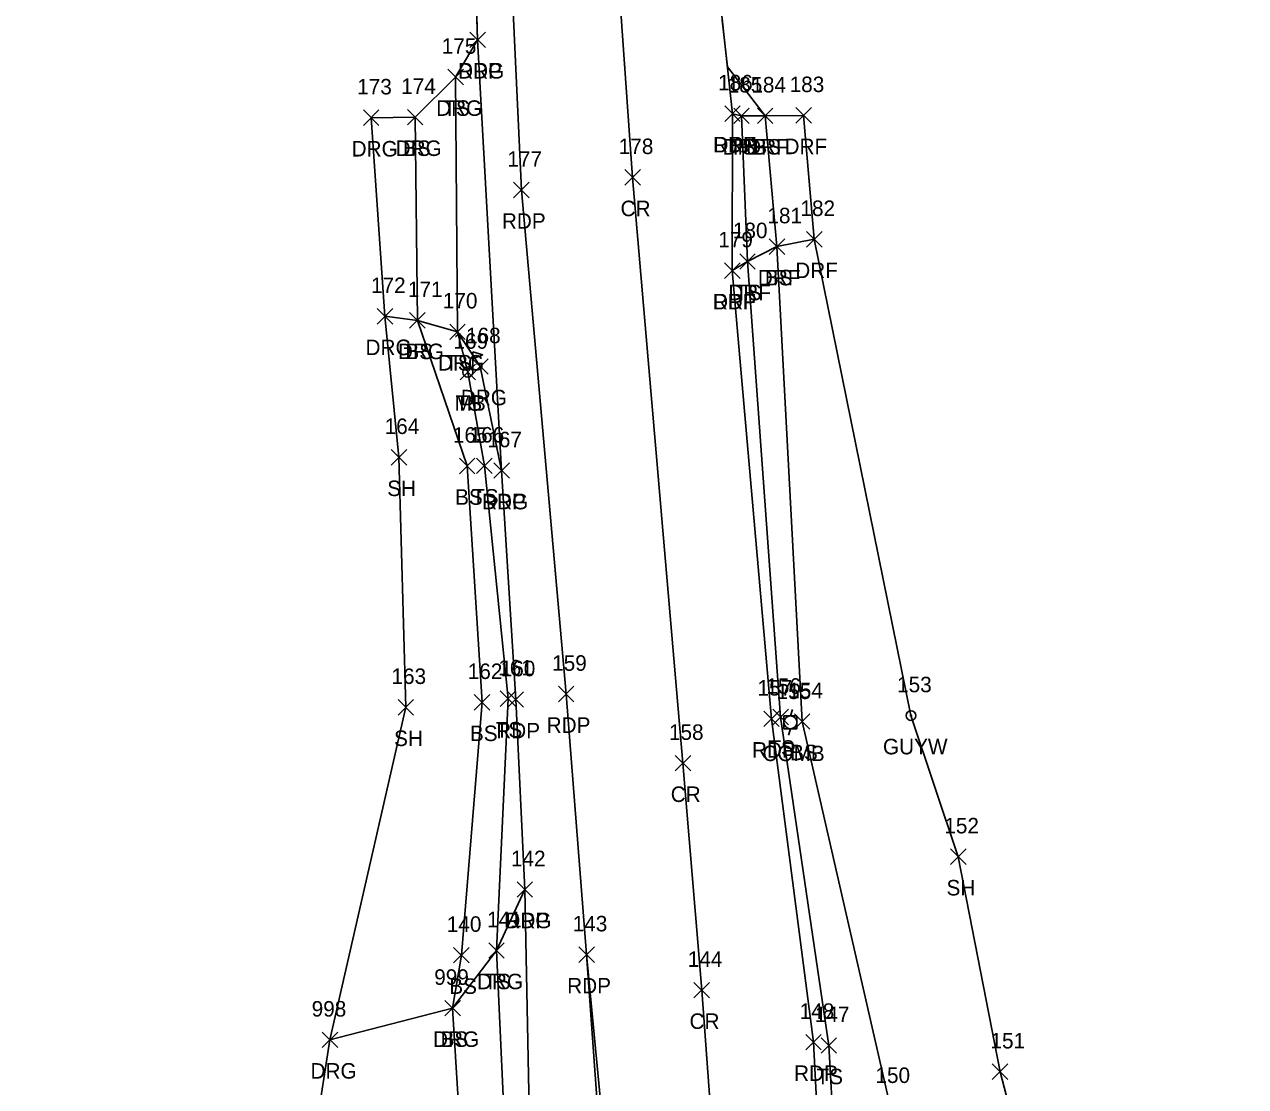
# Model space of a CAD drawing. Extents: x 1482574 to 1485769, y 580696 to 595649.
# Drawn here: x 1483599.8 to 1483757.3, y 584953.6 to 585090.5 of the extents above; entities that cross this region are included whole.
import ezdxf

# ---------------------------------------------------------------- set-up
doc = ezdxf.new("R2010")
doc.units = 0
for name, color, linetype in [('L_A', 7, 'Continuous'), ('L_I', 7, 'Continuous'), ('L_TIC', 7, 'Continuous'), ('LELB', 7, 'Continuous'), ('LMB', 7, 'Continuous'), ('LSOGP', 7, 'Continuous'), ('P_A', 7, 'Continuous'), ('P_I', 7, 'Continuous'), ('P_TIC', 7, 'Continuous'), ('PET', 7, 'Continuous'), ('PRC', 7, 'Continuous'), ('R_A', 7, 'Continuous'), ('R_I', 7, 'Continuous'), ('R_TIC', 7, 'Continuous'), ('RDF', 7, 'Continuous'), ('RDG', 7, 'Continuous'), ('U_A', 7, 'Continuous'), ('U_I', 7, 'Continuous'), ('UP', 7, 'Continuous'), ('UPGW', 7, 'Continuous')]:
    doc.layers.add(name, color=color, linetype=linetype)

msp = doc.modelspace()

# ---------------------------------------------------------------- linework, layer by layer
at = {"layer": 'L_TIC'}
for points in [[(1483654.43, 585082.72), (1483656.43, 585084.72)], [(1483656.43, 585082.72), (1483654.43, 585084.72)], [(1483649.21, 585077.55), (1483651.21, 585079.55)], [(1483651.21, 585077.55), (1483649.21, 585079.55)], [(1483691.29, 585077.73), (1483693.29, 585079.73)], [(1483693.29, 585077.73), (1483691.29, 585079.73)], [(1483694.34, 585077.73), (1483696.34, 585079.73)], [(1483696.34, 585077.73), (1483694.34, 585079.73)], [(1483695.85, 585060.87), (1483697.85, 585062.87)], [(1483697.85, 585060.87), (1483695.85, 585062.87)], [(1483692.05, 585058.95), (1483694.05, 585060.95)], [(1483694.05, 585058.95), (1483692.05, 585060.95)], [(1483649.5, 585051.36), (1483651.5, 585053.36)], [(1483651.5, 585051.36), (1483649.5, 585053.36)], [(1483654.66, 585049.89), (1483656.66, 585051.89)], [(1483656.66, 585049.89), (1483654.66, 585051.89)], [(1483656, 585044.7), (1483658, 585046.7)], [(1483658, 585044.7), (1483656, 585046.7)], [(1483647.12, 585033.71), (1483649.12, 585035.71)], [(1483649.12, 585033.71), (1483647.12, 585035.71)], [(1483655.92, 585032.59), (1483657.92, 585034.59)], [(1483657.92, 585032.59), (1483655.92, 585034.59)], [(1483658.13, 585032.61), (1483660.13, 585034.61)], [(1483660.13, 585032.61), (1483658.13, 585034.61)], [(1483661.19, 585002.59), (1483663.19, 585004.59)], [(1483663.19, 585002.59), (1483661.19, 585004.59)], [(1483648.01, 585001.49), (1483650.01, 585003.49)], [(1483650.01, 585001.49), (1483648.01, 585003.49)], [(1483657.83, 585002.13), (1483659.83, 585004.13)], [(1483659.83, 585002.13), (1483657.83, 585004.13)], [(1483696.33, 585000.23), (1483698.33, 585002.23)], [(1483698.33, 585000.23), (1483696.33, 585002.23)], [(1483699.11, 584999.66), (1483701.11, 585001.66)], [(1483701.11, 584999.66), (1483699.11, 585001.66)], [(1483719.23, 584982.23), (1483721.23, 584984.23)], [(1483721.23, 584982.23), (1483719.23, 584984.23)], [(1483655.17, 584969.54), (1483657.17, 584971.54)], [(1483657.17, 584969.54), (1483655.17, 584971.54)], [(1483659.7, 584970.14), (1483661.7, 584972.14)], [(1483661.7, 584970.14), (1483659.7, 584972.14)], [(1483654.04, 584962.71), (1483656.04, 584964.71)], [(1483656.04, 584962.71), (1483654.04, 584964.71)], [(1483702.54, 584957.9), (1483704.54, 584959.9)], [(1483704.54, 584957.9), (1483702.54, 584959.9)], [(1483724.61, 584954.51), (1483726.61, 584956.51)], [(1483726.61, 584954.51), (1483724.61, 584956.51)]]:
    msp.add_lwpolyline(points, dxfattribs=at)
at = {"layer": 'LELB'}
for points in [[(1483653.84, 584485.66), (1483655.16, 584497.25), (1483655.54, 584508.04), (1483660.89, 584522.88), (1483662.01, 584542.56), (1483663.9, 584573.36), (1483665.25, 584597.52), (1483666.54, 584618.22), (1483668.72, 584647.82), (1483669.84, 584670.1), (1483667.83, 584694.48), (1483670.14, 584711.27), (1483671.07, 584740.83), (1483670.56, 584792.73), (1483669.11, 584848.72), (1483666.77, 584902.21), (1483663.28, 584933.66), (1483662.05, 584942.07), (1483660.7, 584971.14), (1483662.19, 585003.59), (1483659.13, 585033.61), (1483657, 585045.7), (1483655.66, 585050.89), (1483655.43, 585083.72)], [(1483654.46, 584522.1), (1483653.65, 584530.37), (1483654.1, 584540.8), (1483656, 584573.95), (1483659.68, 584598.73), (1483657.74, 584615.24), (1483661.34, 584621.29), (1483663.71, 584646.62), (1483665.98, 584670.36), (1483664.81, 584694.19), (1483667, 584709.77), (1483667.88, 584716.64), (1483667.38, 584741.41), (1483668.7, 584792.15), (1483665.36, 584854.01), (1483663.91, 584902.17), (1483659.38, 584934.36), (1483656.14, 584945.72), (1483655.04, 584963.71), (1483656.17, 584970.54), (1483658.83, 585003.13), (1483656.92, 585033.59), (1483650.5, 585052.36), (1483650.21, 585078.55)], [(1483713.55, 584926.58), (1483704.84, 584935.87), (1483703.54, 584958.9), (1483697.33, 585001.23), (1483693.05, 585059.95), (1483692.29, 585078.73)], [(1483711.43, 584951.06), (1483700.11, 585000.66), (1483696.85, 585061.87), (1483695.34, 585078.73)]]:
    msp.add_lwpolyline(points, dxfattribs=at)
at = {"layer": 'LMB'}
for p, q in [((1483657.65, 585048.3), (1483658.94, 585047.92)), ((1483657.65, 585045.71), (1483657.65, 585048.3)), ((1483657.65, 585047.4), (1483658.94, 585047.91)), ((1483657, 585045.7), (1483657, 585045.7))]:
    msp.add_line(p, q, dxfattribs=at)
msp.add_circle((1483657, 585045.7), 0.656, dxfattribs=at)
at = {"layer": 'LSOGP'}
for points in [[(1483599.84, 584739.53), (1483601.86, 584774.6), (1483606.8, 584798.38), (1483622.2, 584830.18), (1483628.2, 584845.84), (1483630.75, 584861.7), (1483639.17, 584903.74), (1483637.43, 584948.29), (1483639.23, 584959.62), (1483649.01, 585002.49), (1483648.12, 585034.71), (1483646.32, 585052.88), (1483644.54, 585078.48), (1483650.21, 585078.55), (1483655.43, 585083.72), (1483658.26, 585088.52), (1483657.97, 585097.65)], [(1483689.81, 585091.06), (1483690.47, 585085.03), (1483695.34, 585078.73), (1483700.29, 585078.78), (1483700.98, 585070.8), (1483701.67, 585062.81), (1483714.13, 585001.42), (1483720.23, 584983.23), (1483725.61, 584955.51), (1483729.42, 584941.01), (1483757.26, 584887.09), (1483748.2, 584844.25), (1483747.81, 584791.11), (1483748.47, 584752.35)]]:
    msp.add_lwpolyline(points, dxfattribs=at)
at = {"layer": 'P_TIC'}
for points in [[(1483657.26, 585087.52), (1483659.26, 585089.52)], [(1483659.26, 585087.52), (1483657.26, 585089.52)], [(1483690.12, 585078), (1483692.12, 585080)], [(1483692.12, 585078), (1483690.12, 585080)], [(1483677.25, 585069.79), (1483679.25, 585071.79)], [(1483679.25, 585069.79), (1483677.25, 585071.79)], [(1483662.9, 585068.16), (1483664.9, 585070.16)], [(1483664.9, 585068.16), (1483662.9, 585070.16)], [(1483690.09, 585057.77), (1483692.09, 585059.77)], [(1483692.09, 585057.77), (1483690.09, 585059.77)], [(1483660.36, 585032), (1483662.36, 585034)], [(1483662.36, 585032), (1483660.36, 585034)], [(1483668.68, 585003.19), (1483670.68, 585005.19)], [(1483670.68, 585003.19), (1483668.68, 585005.19)], [(1483662.17, 585002.48), (1483664.17, 585004.48)], [(1483664.17, 585002.48), (1483662.17, 585004.48)], [(1483695.14, 584999.99), (1483697.14, 585001.99)], [(1483697.14, 584999.99), (1483695.14, 585001.99)], [(1483683.73, 584994.28), (1483685.73, 584996.28)], [(1483685.73, 584994.28), (1483683.73, 584996.28)], [(1483663.35, 584978), (1483665.35, 584980)], [(1483665.35, 584978), (1483663.35, 584980)], [(1483671.32, 584969.6), (1483673.32, 584971.6)], [(1483673.32, 584969.6), (1483671.32, 584971.6)], [(1483671.32, 584969.6), (1483673.32, 584971.6)], [(1483673.32, 584969.6), (1483671.32, 584971.6)], [(1483686.15, 584965.03), (1483688.15, 584967.03)], [(1483688.15, 584965.03), (1483686.15, 584967.03)], [(1483700.57, 584958.32), (1483702.57, 584960.32)], [(1483702.57, 584958.32), (1483700.57, 584960.32)]]:
    msp.add_lwpolyline(points, dxfattribs=at)
at = {"layer": 'PET'}
for points in [[(1483696.06, 584466.38), (1483697.12, 584483.5), (1483698.01, 584513.55), (1483697.99, 584538.32), (1483692.77, 584571.08), (1483691.88, 584578.27), (1483689.77, 584596.03), (1483686.09, 584631.8), (1483683.96, 584666.86), (1483683.24, 584704.06), (1483683.21, 584748.18), (1483682.28, 584793.9), (1483680.78, 584850.65), (1483678.8, 584902.92), (1483672.32, 584970.6), (1483669.68, 585004.19), (1483663.9, 585069.16), (1483661.29, 585125.32), (1483656.93, 585178.04), (1483653.35, 585225.15), (1483650.72, 585274.26)], [(1483696.06, 584466.38), (1483707.95, 584464.66), (1483720.39, 584462.96), (1483722.29, 584478.64), (1483724.31, 584511.6), (1483723.07, 584540.32), (1483718.49, 584572.42), (1483715.11, 584598.08), (1483710.68, 584631.83), (1483709.97, 584663.07), (1483708.89, 584702.48), (1483708.91, 584747.53), (1483707.88, 584794.21), (1483706.23, 584850.22), (1483704.43, 584903.52), (1483701.57, 584959.32), (1483696.14, 585000.99), (1483691.09, 585058.77), (1483691.12, 585079), (1483685.88, 585127.24), (1483682.76, 585180.38), (1483679.27, 585226.94), (1483675.8, 585274.42)], [(1483673.74, 584740.34), (1483672.92, 584793.11), (1483671.09, 584848.57), (1483668.33, 584902.35), (1483665.17, 584937.64), (1483664.35, 584979), (1483663.17, 585003.48), (1483661.36, 585033), (1483658.26, 585088.52), (1483657.1, 585125.04), (1483654.85, 585177.43), (1483653.35, 585225.15)], [(1483647.15, 584246.07), (1483652.12, 584273.97), (1483655.81, 584298.41), (1483662.08, 584336.28), (1483668.63, 584381.65), (1483673.21, 584417.17), (1483676.95, 584449.39), (1483685.13, 584506.85), (1483688.62, 584539.16), (1483690.51, 584562.4), (1483689.87, 584577.41), (1483687.03, 584596.3), (1483683.38, 584631.91), (1483681.39, 584667.04), (1483680.1, 584704.07), (1483680.2, 584748.58), (1483679.79, 584793.53), (1483679.21, 584850.64), (1483677.2, 584902.59), (1483672.32, 584970.6)]]:
    msp.add_lwpolyline(points, dxfattribs=at)
at = {"layer": 'PRC'}
msp.add_lwpolyline([(1483707.95, 584464.66), (1483709.57, 584481.33), (1483711.02, 584513.1), (1483710.87, 584539.52), (1483705.8, 584571.84), (1483702.27, 584596.86), (1483698.56, 584629.8), (1483696.99, 584664.79), (1483696.35, 584703.62), (1483696.11, 584746.95), (1483694.97, 584793.9), (1483693.55, 584850.21), (1483691.78, 584903.16), (1483687.15, 584966.03), (1483684.73, 584995.28), (1483678.25, 585070.79), (1483674.34, 585126.27), (1483669.53, 585178.97), (1483666.46, 585226.52), (1483663.26, 585274.78)], dxfattribs=at)
at = {"layer": 'R_TIC'}
for points in [[(1483657.26, 585087.52), (1483659.26, 585089.52)], [(1483659.26, 585087.52), (1483657.26, 585089.52)], [(1483654.43, 585082.72), (1483656.43, 585084.72)], [(1483656.43, 585082.72), (1483654.43, 585084.72)], [(1483643.54, 585077.48), (1483645.54, 585079.48)], [(1483645.54, 585077.48), (1483643.54, 585079.48)], [(1483649.21, 585077.55), (1483651.21, 585079.55)], [(1483651.21, 585077.55), (1483649.21, 585079.55)], [(1483690.12, 585078), (1483692.12, 585080)], [(1483692.12, 585078), (1483690.12, 585080)], [(1483691.29, 585077.73), (1483693.29, 585079.73)], [(1483693.29, 585077.73), (1483691.29, 585079.73)], [(1483694.34, 585077.73), (1483696.34, 585079.73)], [(1483696.34, 585077.73), (1483694.34, 585079.73)], [(1483699.29, 585077.78), (1483701.29, 585079.78)], [(1483701.29, 585077.78), (1483699.29, 585079.78)], [(1483695.85, 585060.87), (1483697.85, 585062.87)], [(1483697.85, 585060.87), (1483695.85, 585062.87)], [(1483700.67, 585061.81), (1483702.67, 585063.81)], [(1483702.67, 585061.81), (1483700.67, 585063.81)], [(1483690.09, 585057.77), (1483692.09, 585059.77)], [(1483692.09, 585057.77), (1483690.09, 585059.77)], [(1483692.05, 585058.95), (1483694.05, 585060.95)], [(1483694.05, 585058.95), (1483692.05, 585060.95)], [(1483645.32, 585051.88), (1483647.32, 585053.88)], [(1483647.32, 585051.88), (1483645.32, 585053.88)], [(1483649.5, 585051.36), (1483651.5, 585053.36)], [(1483651.5, 585051.36), (1483649.5, 585053.36)], [(1483654.66, 585049.89), (1483656.66, 585051.89)], [(1483656.66, 585049.89), (1483654.66, 585051.89)], [(1483657.61, 585045.41), (1483659.61, 585047.41)], [(1483659.61, 585045.41), (1483657.61, 585047.41)], [(1483660.36, 585032), (1483662.36, 585034)], [(1483662.36, 585032), (1483660.36, 585034)], [(1483663.35, 584978), (1483665.35, 584980)], [(1483665.35, 584978), (1483663.35, 584980)], [(1483659.7, 584970.14), (1483661.7, 584972.14)], [(1483661.7, 584970.14), (1483659.7, 584972.14)], [(1483654.04, 584962.71), (1483656.04, 584964.71)], [(1483656.04, 584962.71), (1483654.04, 584964.71)], [(1483638.23, 584958.62), (1483640.23, 584960.62)], [(1483640.23, 584958.62), (1483638.23, 584960.62)]]:
    msp.add_lwpolyline(points, dxfattribs=at)
at = {"layer": 'RDF'}
msp.add_lwpolyline([(1483691.09, 585058.77), (1483693.05, 585059.95), (1483696.85, 585061.87), (1483701.67, 585062.81), (1483700.29, 585078.78), (1483695.34, 585078.73), (1483692.29, 585078.73), (1483691.12, 585079)], dxfattribs=at)
at = {"layer": 'RDG'}
for points in [[(1483644.54, 585078.48), (1483650.21, 585078.55), (1483655.43, 585083.72), (1483658.26, 585088.52)], [(1483661.36, 585033), (1483658.61, 585046.41), (1483655.66, 585050.89), (1483650.5, 585052.36), (1483646.32, 585052.88)], [(1483639.23, 584959.62), (1483655.04, 584963.71), (1483660.7, 584971.14), (1483664.35, 584979)]]:
    msp.add_lwpolyline(points, dxfattribs=at)
at = {"layer": 'UP'}
for p, q in [((1483697.76, 584999.72), (1483697.76, 585001.38)), ((1483697.76, 585001.38), (1483699.42, 585001.38)), ((1483698.84, 585002.22), (1483698.59, 585001.38)), ((1483699.42, 585001.38), (1483699.42, 584999.72)), ((1483698.59, 585000.55), (1483698.59, 585000.55)), ((1483699.42, 584999.72), (1483697.76, 584999.72)), ((1483698.34, 584998.88), (1483698.59, 584999.72))]:
    msp.add_line(p, q, dxfattribs=at)
msp.add_circle((1483698.59, 585000.55), 0.833, dxfattribs=at)
at = {"layer": 'UPGW'}
for radius in [0.625, 0.0833]:
    msp.add_circle((1483714.13, 585001.42), radius, dxfattribs=at)

# ---------------------------------------------------------------- texts
at = {"layer": 'L_A'}
for s, p in [('TS', (1483653.84, 585078.72)), ('BS', (1483648.65, 585073.55)), ('TS', (1483690.7, 585073.73)), ('BS', (1483693.79, 585073.73)), ('BS', (1483695.29, 585056.87)), ('TS', (1483691.46, 585054.95)), ('BS', (1483648.95, 585047.36)), ('TS', (1483654.07, 585045.89)), ('TS', (1483655.41, 585040.7)), ('MB', (1483655.3, 585040.7)), ('SH', (1483646.61, 585029.71)), ('BS', (1483655.36, 585028.59)), ('TS', (1483657.54, 585028.61)), ('BS', (1483657.27, 584998.13)), ('TS', (1483660.6, 584998.59)), ('SH', (1483647.49, 584997.49)), ('TS', (1483695.74, 584996.23)), ('BS', (1483698.55, 584995.66)), ('SH', (1483718.71, 584978.23)), ('BS', (1483654.61, 584965.54)), ('TS', (1483659.11, 584966.14)), ('BS', (1483653.48, 584958.71)), ('TS', (1483701.95, 584953.9))]:
    msp.add_text(s, height=2, dxfattribs=at).set_placement(p)
at = {"layer": 'L_I'}
for s, p in [('175', (1483653.64, 585086.72)), ('174', (1483648.41, 585081.55)), ('185', (1483690.5, 585081.73)), ('184', (1483693.55, 585081.73)), ('181', (1483695.62, 585064.87)), ('180', (1483691.17, 585062.95)), ('171', (1483649.28, 585055.36)), ('170', (1483653.78, 585053.89)), ('169', (1483655.15, 585048.7)), ('169', (1483655.15, 585048.7)), ('164', (1483646.28, 585037.71)), ('165', (1483655.08, 585036.59)), ('166', (1483657.23, 585036.61)), ('162', (1483656.99, 585006.13)), ('161', (1483660.92, 585006.59)), ('163', (1483647.16, 585005.49)), ('156', (1483695.48, 585004.23)), ('154', (1483698.31, 585003.66)), ('152', (1483718.43, 584986.23)), ('140', (1483654.29, 584973.54)), ('141', (1483659.48, 584974.14)), ('999', (1483652.67, 584966.71)), ('147', (1483701.74, 584961.9)), ('151', (1483724.38, 584958.51)), ('150', (1483709.55, 584954.06)), ('150', (1483709.55, 584954.06)), ('150', (1483709.55, 584954.06))]:
    msp.add_text(s, height=2, dxfattribs=at).set_placement(p)
at = {"layer": 'P_A'}
for s, p in [('RDP', (1483655.75, 585083.52)), ('RDP', (1483688.61, 585074)), ('CR', (1483676.69, 585065.79)), ('RDP', (1483661.39, 585064.16)), ('RDP', (1483688.58, 585053.77)), ('RDP', (1483658.84, 585028)), ('RDP', (1483660.66, 584998.48)), ('RDP', (1483667.16, 584999.19)), ('RDP', (1483693.63, 584995.99)), ('CR', (1483683.16, 584990.28)), ('RDP', (1483661.84, 584974)), ('RDP', (1483669.81, 584965.6)), ('RDP', (1483669.81, 584965.6)), ('CR', (1483685.58, 584961.03)), ('RDP', (1483699.06, 584954.32))]:
    msp.add_text(s, height=2, dxfattribs=at).set_placement(p)
at = {"layer": 'P_I'}
for s, p in [('186', (1483689.27, 585082)), ('178', (1483676.46, 585073.79)), ('177', (1483662.1, 585072.16)), ('179', (1483689.29, 585061.77)), ('167', (1483659.51, 585036)), ('160', (1483661.24, 585006.48)), ('159', (1483667.87, 585007.19)), ('157', (1483694.34, 585003.99)), ('158', (1483682.93, 584998.28)), ('142', (1483662.56, 584982)), ('143', (1483670.52, 584973.6)), ('143', (1483670.52, 584973.6)), ('144', (1483685.36, 584969.03)), ('148', (1483699.77, 584962.32))]:
    msp.add_text(s, height=2, dxfattribs=at).set_placement(p)
at = {"layer": 'R_A'}
for s, p in [('DRG', (1483655.75, 585083.52)), ('DRG', (1483652.92, 585078.72)), ('DRG', (1483642.02, 585073.48)), ('DRG', (1483647.69, 585073.55)), ('DRF', (1483688.66, 585074)), ('DRF', (1483689.83, 585073.73)), ('DRF', (1483692.88, 585073.73)), ('DRF', (1483697.83, 585073.78)), ('DRF', (1483699.21, 585057.81)), ('DRF', (1483694.39, 585056.87)), ('DRF', (1483690.58, 585054.95)), ('DRF', (1483688.62, 585053.77)), ('DRG', (1483643.81, 585047.88)), ('DRG', (1483647.99, 585047.36)), ('DRG', (1483653.15, 585045.89)), ('DRG', (1483656.1, 585041.41)), ('DRG', (1483658.84, 585028)), ('DRG', (1483661.84, 584974)), ('DRG', (1483658.19, 584966.14)), ('DRG', (1483652.52, 584958.71)), ('DRG', (1483636.72, 584954.62))]:
    msp.add_text(s, height=2, dxfattribs=at).set_placement(p)
at = {"layer": 'R_I'}
for s, p in [('175', (1483653.64, 585086.72)), ('173', (1483642.74, 585081.48)), ('174', (1483648.41, 585081.55)), ('186', (1483689.27, 585082)), ('185', (1483690.5, 585081.73)), ('184', (1483693.55, 585081.73)), ('183', (1483698.49, 585081.78)), ('182', (1483699.88, 585065.81)), ('181', (1483695.62, 585064.87)), ('180', (1483691.17, 585062.95)), ('179', (1483689.29, 585061.77)), ('172', (1483644.52, 585055.88)), ('171', (1483649.28, 585055.36)), ('170', (1483653.78, 585053.89)), ('168', (1483656.77, 585049.41)), ('167', (1483659.51, 585036)), ('142', (1483662.56, 584982)), ('141', (1483659.48, 584974.14)), ('999', (1483652.67, 584966.71)), ('998', (1483636.87, 584962.62))]:
    msp.add_text(s, height=2, dxfattribs=at).set_placement(p)
at = {"layer": 'U_A'}
for s, p in [('GUYW', (1483710.52, 584996.42)), ('COMB', (1483694.98, 584995.55))]:
    msp.add_text(s, height=2, dxfattribs=at).set_placement(p)
at = {"layer": 'U_I'}
for s, p in [('153', (1483712.34, 585004.42)), ('155', (1483696.8, 585003.55))]:
    msp.add_text(s, height=2, dxfattribs=at).set_placement(p)

doc.saveas('drawing.dxf')
